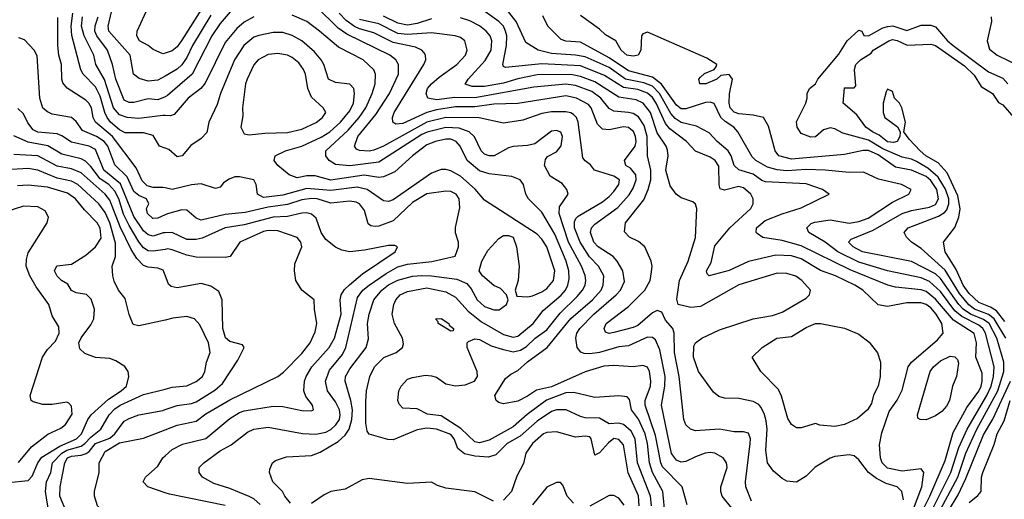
# Model space of a CAD drawing. Header units: inches. Extents: x 1793389 to 1900389, y 320802 to 470796.
# Tile 339 of 656: x 1849394 to 1853496, y 411497 to 413498. Entities that reach past the tile are written whole.
import ezdxf

# ---------------------------------------------------------------- set-up
doc = ezdxf.new("R2010")
doc.units = ezdxf.units.IN
doc.header["$MEASUREMENT"] = 0
doc.layers.add('B8441', color=7, linetype='Continuous')
doc.layers.add('B8451', color=7, linetype='Continuous')

msp = doc.modelspace()

# ---------------------------------------------------------------- linework, layer by layer
at = {"layer": 'B8441', "color": 2}
for points, elevation in [([(1850000, 413358.1), (1849990, 413355.1), (1849950, 413372.7), (1849929.2, 413390), (1849893.2, 413410), (1849882.7, 413430), (1849883.7, 413450), (1849929.3, 413550)], 282), ([(1850000, 412961.5), (1849976, 412970), (1849950, 413014.5), (1849910, 413025.6), (1849833.7, 413026.3), (1849810, 413038), (1849772.6, 413070), (1849758.5, 413090), (1849748.6, 413110), (1849730, 413178), (1849710, 413217), (1849658.4, 413270), (1849648.3, 413288.3), (1849610.9, 413430.9), (1849608.5, 413470), (1849615.9, 413524.1)], 298), ([(1850000, 413097.5), (1849990, 413097.7), (1849890, 413085.7), (1849842, 413090), (1849810, 413101.3), (1849785.1, 413130), (1849748, 413248), (1849711.6, 413310), (1849702.4, 413350), (1849662.3, 413430), (1849651.9, 413470), (1849656.4, 413510)], 294), ([(1850000, 413176.4), (1849970, 413163.6), (1849930, 413167.3), (1849870, 413151.6), (1849850, 413151.8), (1849830, 413162), (1849794.5, 413250), (1849781.3, 413310), (1849759.7, 413370), (1849715.4, 413430), (1849706.9, 413450), (1849708.2, 413471.8), (1849720.5, 413510)], 290), ([(1850000, 413262.5), (1849970, 413245.1), (1849930, 413240.9), (1849892.5, 413252.5), (1849869, 413270), (1849854, 413350), (1849765.1, 413450), (1849762.3, 413470), (1849777.3, 413530)], 286), ([(1850000, 412795.9), (1849990, 412798), (1849950, 412798), (1849924.7, 412804.7), (1849904.9, 412824.9), (1849880.1, 412880.1), (1849780.4, 413010), (1849709.6, 413070), (1849699.7, 413090), (1849692.8, 413130), (1849682, 413150), (1849670, 413162), (1849591.6, 413211.6), (1849574, 413234), (1849569.5, 413250), (1849567.8, 413310), (1849557.6, 413350), (1849553.6, 413390), (1849553.4, 413506.6)], 302), ([(1850000, 412683.1), (1849970, 412669.6), (1849948.3, 412668.3), (1849927.3, 412690), (1849922.9, 412710), (1849931.6, 412730), (1849922.7, 412750), (1849890, 412764.5), (1849870, 412780.9), (1849842.3, 412842.3), (1849790, 412892.3), (1849761, 412970), (1849746.3, 412990), (1849714.5, 413010), (1849655.2, 413035.2), (1849630, 413073.2), (1849610, 413089.4), (1849530, 413103.7), (1849510, 413112.7), (1849490, 413129), (1849478.4, 413170), (1849466.6, 413346.6), (1849454, 413370), (1849414.2, 413414.2), (1849390, 413422)], 306), ([(1850000, 412608.5), (1849991.8, 412608.2), (1849950, 412594.7), (1849930, 412599.7), (1849910, 412616.9), (1849870, 412676.2), (1849813.7, 412813.7), (1849745.3, 412870), (1849710, 412955.6), (1849684, 412970), (1849610, 412986.3), (1849570, 413013.6), (1849550, 413021.3), (1849470, 413028.4), (1849450, 413038.7), (1849427.6, 413067.6), (1849410, 413105.2), (1849386.6, 413126.6)], 310), ([(1850000, 412539.9), (1849950, 412532.6), (1849930, 412534.3), (1849910, 412546.6), (1849890, 412571.5), (1849850, 412638.7), (1849826.2, 412686.2), (1849807.1, 412750), (1849790, 412783), (1849765.1, 412810), (1849730, 412833.3), (1849690, 412886), (1849667.8, 412907.8), (1849650, 412917.4), (1849570, 412936.3), (1849510.8, 412970.8), (1849430, 412986.9), (1849370, 413013.6)], 314), ([(1850000, 412432.7), (1849992.5, 412452.5), (1849970, 412461.2), (1849930, 412465.2), (1849910, 412472.3), (1849882, 412502), (1849859, 412539), (1849813.3, 412633.3), (1849770, 412745.1), (1849750.5, 412770.5), (1849650, 412858.3), (1849610, 412875.6), (1849550, 412887.3), (1849470, 412929.7), (1849370, 412935.1)], 318), ([(1850000, 412245.2), (1849890, 412221.2), (1849867, 412227), (1849850, 412268), (1849834.2, 412334.2), (1849806, 412370), (1849787.6, 412407.6), (1849782, 412430), (1849779.5, 412470), (1849793.6, 412510), (1849793.9, 412566.1), (1849769.8, 412650), (1849750, 412694), (1849724.2, 412730), (1849636.9, 412810), (1849610, 412824.4), (1849550, 412837.3), (1849470, 412869.7), (1849430, 412877.4), (1849270, 412867.3)], 322), ([(1849347.9, 411567.9), (1849430, 411576.3), (1849446.6, 411593.4), (1849469.8, 411650.2), (1849486.8, 411673.2), (1849560.8, 411719.2), (1849631.3, 411750), (1849651.2, 411770), (1849677.4, 411830), (1849691.5, 411850), (1849764.5, 411915.5), (1849817.2, 411950), (1849839.3, 411970), (1849849.3, 412010), (1849846, 412030), (1849831.9, 412051.9), (1849795.1, 412075.1), (1849770, 412084.5), (1849710, 412089.4), (1849665.2, 412105.2), (1849644.7, 412124.7), (1849641.2, 412150), (1849650, 412171.3), (1849690, 412224.7), (1849702.7, 412250), (1849706, 412290), (1849691.8, 412331.8), (1849672.1, 412352.1), (1849630, 412358), (1849610, 412368.7), (1849594.6, 412394.6), (1849568.7, 412410), (1849550, 412428.7), (1849539, 412450), (1849549.5, 412470.5), (1849610, 412478), (1849670, 412516), (1849710, 412551), (1849734, 412586), (1849730, 412628.7), (1849717.6, 412650), (1849664, 412704), (1849627.3, 412750), (1849593.9, 412773.9), (1849510, 412799.7), (1849430, 412807.8), (1849384.8, 412804.8)], 326), ([(1849389.6, 411650.4), (1849443.3, 411716.7), (1849511.5, 411768.5), (1849565.4, 411794.6), (1849585.2, 411810), (1849612.9, 411852.9), (1849610, 411886), (1849599, 411899), (1849590, 411902), (1849530, 411892.7), (1849490, 411893.2), (1849450, 411904), (1849442, 411910), (1849437.2, 411930), (1849489.7, 412090.3), (1849510, 412122.8), (1849543.6, 412156.4), (1849558, 412190), (1849557, 412217), (1849530, 412262), (1849516.2, 412310), (1849463.3, 412383.3), (1849436.9, 412430), (1849420.7, 412470), (1849422, 412498), (1849430, 412524.7), (1849508.7, 412650), (1849513.6, 412673.6), (1849500.2, 412700.2), (1849470, 412717.2), (1849410, 412719.3), (1849270, 412675.6)], 330), ([(1849350, 411416), (1849450, 411426), (1849498.6, 411441.4), (1849509.1, 411450.9), (1849511.6, 411468.4), (1849501.7, 411530), (1849505.4, 411570), (1849523.5, 411610), (1849530.9, 411650), (1849569.8, 411690), (1849590, 411703), (1849650, 411718.8), (1849665.7, 411730), (1849690, 411756.9), (1849732.3, 411790), (1849767.6, 411850), (1849790, 411875.3), (1849812.3, 411890), (1849910, 411934.9), (1850000, 411957.4)], 322), ([(1849590, 411441.2), (1849561.6, 411510), (1849562.9, 411550), (1849582, 411650), (1849594, 411670), (1849610, 411677.2), (1849650, 411681.6), (1849671.3, 411688.7), (1849683.4, 411696.6), (1849710, 411730.2), (1849770, 411752.4), (1849791, 411770), (1849830, 411823), (1849850, 411834.9), (1849890, 411850.4), (1849990, 411868.2), (1850000, 411871.6)], 318), ([(1850000, 411422.5), (1849910.7, 411409.3), (1849810, 411416), (1849739, 411450), (1849719, 411470), (1849705.2, 411510), (1849705.2, 411530), (1849725.2, 411610), (1849725.2, 411650), (1849750, 411696.4), (1849810, 411733.4), (1849910, 411752.7), (1850000, 411787)], 314), ([(1850000, 411524.9), (1849928, 411550), (1849908.7, 411570), (1849919, 411590), (1849970, 411636), (1849990, 411670.8), (1850000, 411679.3)], 310)]:
    msp.add_lwpolyline(points, dxfattribs=dict(at, elevation=elevation))
at = {"layer": 'B8451', "color": 2}
for points, elevation in [([(1850184.8, 413595.2), (1850070, 413412.3), (1850050, 413384.5), (1850030, 413367), (1850000, 413358.1)], 282), ([(1852174.8, 411474.8), (1852154, 411550), (1852072.8, 411632.8), (1852065.1, 411650), (1852043, 411763), (1851999.7, 411890), (1851999.7, 411910), (1852021.6, 411970), (1852023.6, 411990), (1852018.4, 412030), (1852010, 412049), (1851990, 412056), (1851950, 412049.3), (1851870, 412055.8), (1851827.7, 412052.3), (1851750, 412029.6), (1851610, 411966), (1851547.4, 411952.6), (1851510, 411927), (1851470, 411907.3), (1851410, 411896), (1851390, 411901.2), (1851379, 411910), (1851373.2, 411930), (1851418.6, 412001.4), (1851440.7, 412019.3), (1851470, 412034), (1851510, 412070.4), (1851592.3, 412130), (1851690, 412252), (1851780.5, 412330), (1851816.2, 412370), (1851825.6, 412390), (1851827.8, 412430), (1851805.6, 412470), (1851768, 412508), (1851729.8, 412570), (1851706, 412630), (1851706, 412654), (1851711.1, 412668.9), (1851721.3, 412678.7), (1851822, 412738), (1851850, 412760.5), (1851870, 412780.5), (1851889.6, 412810), (1851893.6, 412830), (1851870, 412844.7), (1851789.2, 412870), (1851772.7, 412892.7), (1851750, 412908.7), (1851740.9, 412920.9), (1851721.3, 413070), (1851713.6, 413090), (1851701.5, 413101.5), (1851690, 413109.6), (1851670, 413113.3), (1851610, 413113), (1851570, 413106), (1851490, 413078.4), (1851410, 413066.6), (1851307.8, 413087.8), (1851170, 413089.8), (1851090, 413069.8), (1850910, 412969.8), (1850870, 412954), (1850849.7, 412949.7), (1850810, 412952.3), (1850798, 412958), (1850789.3, 412970), (1850803, 413010), (1850878, 413102), (1850934.7, 413190), (1850971.8, 413270), (1850972.3, 413310), (1850960.9, 413330), (1850936, 413350), (1850757.4, 413437.4), (1850721.6, 413461.6), (1850630, 413552)], 290), ([(1850270.5, 413530), (1850230, 413482), (1850194.6, 413430), (1850112.4, 413270), (1850010, 413180.7), (1850000, 413176.4)], 290), ([(1850190, 413516.2), (1850114.6, 413390), (1850090, 413339.5), (1850070, 413309.6), (1850050, 413291.6), (1850000, 413262.5)], 286), ([(1850370, 413509.6), (1850330, 413487.6), (1850298.7, 413461.3), (1850250, 413402.7), (1850166.5, 413233.5), (1850148.9, 413211.1), (1850096.3, 413170), (1850037.6, 413102.4), (1850023, 413097), (1850000, 413097.5)], 294), ([(1852083, 411430), (1852073, 411530), (1852031.1, 411610), (1852017.3, 411650), (1852009.8, 411730), (1851999.8, 411770), (1851971.5, 411831.5), (1851942.9, 411870), (1851934, 411914), (1851925.2, 411925.2), (1851890, 411929.3), (1851790, 411922.7), (1851703, 411943), (1851670, 411941.1), (1851589.4, 411910.6), (1851508.3, 411851.7), (1851450, 411799.6), (1851350, 411744.5), (1851310, 411733.2), (1851290, 411737.2), (1851232.5, 411792.5), (1851150, 411845.1), (1851092.9, 411852.9), (1851050, 411875.3), (1850990, 411878), (1850974.6, 411894.6), (1850969, 411910), (1850974, 411950), (1850984, 411970), (1851010, 411998), (1851030, 412006), (1851084.5, 412015.5), (1851110, 412013), (1851130, 412007.3), (1851170, 411979.1), (1851210, 411970.4), (1851250, 411974.4), (1851289.2, 411990), (1851300.9, 412010), (1851300.7, 412030), (1851259, 412130), (1851258, 412150), (1851264, 412156), (1851290, 412166.8), (1851310, 412164), (1851358, 412138), (1851403.6, 412123.6), (1851450, 412113.1), (1851480, 412120), (1851505.2, 412134.8), (1851541.6, 412170), (1851590, 412204.9), (1851646.3, 412273.7), (1851717.3, 412342.7), (1851738.7, 412370), (1851749.6, 412390), (1851753.3, 412410), (1851749.5, 412430.5), (1851734.3, 412470), (1851680.4, 412570), (1851641.3, 412690), (1851643, 412717), (1851679, 412770), (1851674, 412790), (1851654.2, 412814.2), (1851604.4, 412844.4), (1851581.2, 412890), (1851585.2, 412914.8), (1851593.6, 412926.4), (1851630, 412946), (1851650, 412972), (1851656, 413010), (1851649.1, 413029.1), (1851630, 413035.1), (1851610, 413032.3), (1851540.7, 412979.3), (1851510, 412972.7), (1851450, 412969.4), (1851430, 412963.7), (1851371.3, 412930), (1851350, 412929.6), (1851330, 412937), (1851317, 412950), (1851288.4, 413008.4), (1851266.6, 413030), (1851225.1, 413045.1), (1851170, 413047.4), (1851091.1, 413028.9), (1851070, 413018.7), (1850890, 412903), (1850770, 412888.6), (1850710, 412894), (1850683.7, 412910), (1850669.4, 412930), (1850669.5, 412950), (1850762.8, 413037.2), (1850808.3, 413090), (1850835.8, 413130), (1850863, 413190), (1850875.6, 413230), (1850877, 413270), (1850870, 413288.7), (1850825.2, 413330), (1850722.3, 413382.3), (1850643.7, 413450), (1850590, 413489.5), (1850530, 413516.2)], 294), ([(1852400.7, 411410), (1852320.9, 411510), (1852314.5, 411530), (1852314.5, 411550), (1852340.9, 411630), (1852339.3, 411650), (1852325.2, 411670), (1852290, 411689.4), (1852270, 411692.3), (1852250, 411689.5), (1852210, 411674.5), (1852170, 411654.5), (1852150, 411652), (1852130, 411660.9), (1852110, 411689.2), (1852067.8, 411890), (1852082, 411970), (1852082.6, 412010), (1852061.3, 412121.3), (1852042.7, 412162.7), (1852030, 412172.7), (1852010, 412174), (1851930, 412138), (1851890, 412134), (1851810.2, 412109.8), (1851770, 412104), (1851745.3, 412105.3), (1851731.3, 412111.3), (1851717, 412130), (1851711.5, 412170), (1851715.6, 412190), (1851727.6, 412210), (1851786, 412270), (1851878.4, 412350), (1851897, 412370), (1851914.2, 412405.8), (1851906.6, 412450), (1851883.7, 412490), (1851866, 412510), (1851803.6, 412550), (1851786.3, 412570), (1851771.8, 412610), (1851777, 412630), (1851790, 412644.9), (1851885.8, 412714.2), (1851932.9, 412767.1), (1851950, 412794.8), (1851962, 412830), (1851961.6, 412850), (1851938.4, 412878.4), (1851919.3, 412890), (1851914.5, 412910), (1851958.3, 412970), (1851962, 412990), (1851959.7, 413010), (1851950.8, 413030.8), (1851940.1, 413040.1), (1851930, 413047.3), (1851910, 413051.3), (1851850, 413038.4), (1851821.6, 413041.6), (1851801.3, 413061.3), (1851775.1, 413130), (1851763.3, 413143.3), (1851713.2, 413170), (1851670, 413180.4), (1851470, 413148.2), (1851370, 413144.8), (1851290, 413134.6), (1851210, 413133.6), (1851130, 413121.2), (1851090, 413109.8), (1850990, 413064.7), (1850961.6, 413061.6), (1850949.3, 413070), (1850947.3, 413090), (1850954, 413110), (1851078, 413310), (1851086, 413330), (1851085.2, 413350), (1851078.9, 413358.9), (1851069, 413370), (1851042.7, 413382.7), (1850950, 413402.7), (1850870, 413442.3), (1850810, 413458.8), (1850789.2, 413469.2), (1850753.8, 413493.8), (1850724.5, 413524.5)], 286), ([(1851110, 413501.7), (1851050, 413482), (1851010, 413475.1), (1850970, 413482.4), (1850910, 413512.4)], 278), ([(1853113.8, 411446.2), (1853152.6, 411550), (1853161.2, 411610), (1853150, 411624), (1853070, 411615.1), (1853010, 411627.8), (1852987.6, 411650), (1852979.6, 411670), (1852975.9, 411724.1), (1852985.6, 411774.4), (1853017, 411863), (1853050, 411911.3), (1853070, 411952), (1853096, 412050), (1853109.2, 412070), (1853218, 412162), (1853240.9, 412190), (1853236.3, 412230), (1853212.4, 412270), (1853190, 412295.4), (1853170, 412309.7), (1853150, 412316.9), (1853090, 412317.4), (1853010, 412302), (1852970, 412309), (1852906, 412370), (1852872.7, 412390), (1852792.7, 412430), (1852730, 412451.3), (1852650, 412500.5), (1852610, 412512.6), (1852544.8, 412515.2), (1852430.4, 412489.6), (1852350, 412452), (1852266, 412430), (1852258, 412438), (1852255.3, 412450), (1852275.1, 412484.9), (1852290, 412554.8), (1852352, 412630), (1852439.5, 412710), (1852449.5, 412730), (1852449.5, 412750), (1852439.5, 412770), (1852410, 412797), (1852390, 412801.6), (1852330, 412786), (1852312.1, 412792.1), (1852308.2, 412808.2), (1852306.5, 412886.5), (1852292, 412910), (1852270, 412924.5), (1852209.5, 412949.5), (1852172.7, 412990), (1852102.4, 413042.4), (1852084.4, 413064.4), (1852045.3, 413150), (1852030, 413172.4), (1852010, 413190.9), (1851970, 413206.8), (1851910, 413215.1), (1851830, 413264.2), (1851730, 413304.5), (1851570, 413312.9), (1851418, 413298), (1851410, 413302), (1851407, 413310), (1851422, 413390), (1851423.5, 413430), (1851418, 413450), (1851409.6, 413470), (1851390, 413489.6), (1851331.8, 413531.8)], 274), ([(1853145.5, 411430), (1853185.6, 411510), (1853250, 411659.1), (1853283.3, 411776.7), (1853339.7, 411880.3), (1853390, 411948.2), (1853399.1, 411970), (1853404, 411990), (1853403.5, 412023.5), (1853378, 412090), (1853379.7, 412150), (1853370, 412189.2), (1853284.5, 412244.5), (1853210, 412332.6), (1853170, 412364.4), (1853150, 412371.1), (1853042.8, 412382.8), (1853011, 412391), (1852854.1, 412454.1), (1852650, 412555.1), (1852570, 412576.3), (1852489.6, 412589.6), (1852466, 412606), (1852462, 412610), (1852464, 412630), (1852499.3, 412660.7), (1852570, 412688.5), (1852650, 412712.4), (1852766, 412770), (1852738, 412790), (1852670, 412813), (1852501.3, 412821.3), (1852486.4, 412826.4), (1852450, 412852.8), (1852390, 412871.8), (1852370, 412889.2), (1852358, 412930), (1852345.6, 412950), (1852299.5, 412990), (1852266.3, 413026.3), (1852213.4, 413053.4), (1852150, 413068.3), (1852124.8, 413084.8), (1852106.6, 413106.6), (1852059.3, 413190), (1852030, 413219.8), (1851994.2, 413234.2), (1851917.6, 413250), (1851850, 413297.8), (1851750, 413342), (1851710, 413349.8), (1851610, 413356.9), (1851554, 413370), (1851502.7, 413402.7), (1851463, 413490), (1851430, 413529.6)], 270), ([(1853164, 411390), (1853272.8, 411610), (1853307.1, 411712.9), (1853340.9, 411790), (1853423.8, 411930), (1853441.2, 411970), (1853451.7, 412010), (1853453.3, 412050), (1853417.8, 412190), (1853406.2, 412210), (1853390, 412223.8), (1853319.8, 412259.8), (1853290, 412282.8), (1853230, 412363.5), (1853185.1, 412405.1), (1853150, 412420.4), (1853010, 412449.7), (1852890, 412486), (1852802.9, 412530), (1852750, 412569.6), (1852681.2, 412610), (1852674, 412630), (1852692.1, 412647.9), (1852706.3, 412653.7), (1852770, 412662.3), (1852850, 412648.9), (1852890, 412655.3), (1852929.2, 412670), (1853030, 412736.3), (1853098, 412770), (1853108, 412790), (1853068, 412810), (1852971.9, 412831.9), (1852910, 412861.2), (1852850, 412859.6), (1852750, 412869.7), (1852670, 412872.3), (1852590, 412867.4), (1852550, 412871.1), (1852510, 412882), (1852460.9, 412910), (1852445.6, 412925.6), (1852386, 413030), (1852369.3, 413050), (1852333, 413073), (1852315.6, 413090), (1852287.5, 413147.5), (1852270, 413154), (1852251.8, 413151.8), (1852170, 413125.1), (1852150, 413125.4), (1852130, 413140.5), (1852068.1, 413228.1), (1852030, 413258), (1851930, 413284.8), (1851850, 413338.7), (1851730, 413403.5), (1851670, 413407.8), (1851650, 413414.5), (1851595.1, 413470), (1851573.4, 413513.4)], 266), ([(1853230, 411455.3), (1853302.5, 411590), (1853336.1, 411690), (1853382.2, 411790), (1853469, 411950), (1853493.6, 412030), (1853494.4, 412070), (1853465, 412170), (1853432.8, 412230), (1853410, 412247.2), (1853355.1, 412270), (1853325.3, 412290), (1853306, 412310), (1853230, 412418.3), (1853210, 412437.3), (1853110, 412489.7), (1852905.2, 412530), (1852866.6, 412550), (1852846.6, 412570), (1852857.5, 412582.5), (1852950, 412620.3), (1853070, 412688.9), (1853110, 412702.3), (1853184.6, 412715.4), (1853210, 412727), (1853222, 412750), (1853214.6, 412790), (1853190, 412826.9), (1853170, 412843.5), (1853110, 412869.7), (1853042.5, 412882.5), (1852970, 412934), (1852930, 412952), (1852907.9, 412952.1), (1852830, 412935.6), (1852610, 412916.3), (1852557.2, 412930), (1852541.2, 412950), (1852514, 413054), (1852493.2, 413090), (1852450, 413099.7), (1852390, 413104.4), (1852370, 413111.6), (1852354.7, 413130), (1852349.7, 413150), (1852351.1, 413188.9), (1852364, 413250), (1852350, 413268.7), (1852315.3, 413264.7), (1852298, 413250), (1852252, 413230), (1852228, 413230), (1852224, 413250), (1852230, 413258), (1852246.8, 413273.2), (1852288, 413290), (1852296.4, 413303.6), (1852298, 413310), (1852257.5, 413337.5), (1852010, 413446), (1851990, 413439), (1851984, 413430), (1851982, 413370), (1851970.6, 413350), (1851950, 413345.1), (1851924, 413350), (1851899.3, 413370), (1851878, 413410), (1851834.6, 413434.6), (1851810, 413458), (1851730, 413515.3)], 262), ([(1853441, 413510), (1853442.8, 413490), (1853424, 413410), (1853434.9, 413374.9), (1853466, 413350), (1853603.4, 413283.4)], 262), ([(1852442.7, 411490), (1852419.3, 411550), (1852418, 411570), (1852437.6, 411730), (1852438.4, 411750), (1852430, 411773.2), (1852410, 411779.3), (1852370, 411779.3), (1852309.4, 411789.4), (1852210, 411783.7), (1852188.7, 411790), (1852170, 411808.7), (1852160.9, 411830), (1852142, 412010), (1852122, 412110), (1852120.7, 412190), (1852115.1, 412210), (1852085.1, 412245.1), (1852070, 412277.2), (1852050, 412285.1), (1852030, 412274.7), (1851970, 412222.4), (1851950, 412214), (1851870, 412192.7), (1851849.6, 412189.6), (1851834.6, 412194.6), (1851829.3, 412210), (1851837.2, 412230), (1851930, 412302), (1851998.9, 412370), (1852020.5, 412410), (1852026.3, 412446.3), (1852029.2, 412470), (1852025.2, 412490), (1851999, 412550), (1851972.3, 412572.3), (1851935.3, 412590), (1851913.2, 412613.2), (1851918, 412650), (1851994.2, 412745.8), (1852013, 412790), (1852023.5, 412830), (1852024, 412870), (1852009.6, 412930), (1852008.7, 413010), (1851995.9, 413055.9), (1851972.7, 413092.7), (1851950, 413106.3), (1851931, 413111), (1851870, 413116.3), (1851850, 413127.3), (1851814.7, 413170), (1851777.5, 413197.5), (1851710, 413222.7), (1851670, 413228.7), (1851535.6, 413215.6), (1851290, 413171.7), (1851207, 413173), (1851130, 413162.7), (1851094, 413170), (1851087, 413190), (1851093.6, 413210), (1851109.6, 413230), (1851141.8, 413258.2), (1851215.1, 413310), (1851252, 413350), (1851258, 413370), (1851249.2, 413410), (1851230, 413423.7), (1851208, 413430), (1851110, 413443), (1851010, 413435.8), (1850970, 413440.3), (1850890, 413480.9), (1850810, 413497.8)], 282), ([(1853075.8, 411495.8), (1853069.4, 411530), (1853050, 411549.4), (1853003.3, 411563.3), (1852964, 411584), (1852929.7, 411609.7), (1852890, 411662.7), (1852870, 411679), (1852850, 411682.7), (1852790, 411676), (1852770.6, 411669.4), (1852708.1, 411631.9), (1852670, 411594), (1852630, 411569), (1852590, 411573.2), (1852570, 411584), (1852534.2, 411614.2), (1852509.6, 411650), (1852503, 411703), (1852507.8, 411790), (1852504.4, 411824.4), (1852495.6, 411855.6), (1852482, 411882), (1852473, 411893), (1852450, 411906), (1852390, 411917.2), (1852330, 411919), (1852306.3, 411926.3), (1852284.8, 411944.8), (1852222.7, 412030), (1852200.9, 412090), (1852203.3, 412136.7), (1852209.7, 412150.3), (1852235.3, 412170), (1852310, 412204), (1852450, 412250.5), (1852530, 412263.8), (1852570, 412278), (1852670, 412336), (1852684, 412350), (1852688.7, 412370), (1852653.2, 412410), (1852627.5, 412427.5), (1852590, 412439.6), (1852550, 412440.7), (1852390, 412391.6), (1852230, 412302), (1852190, 412297), (1852138, 412310), (1852132.1, 412332.1), (1852142.3, 412410), (1852178.9, 412490), (1852209.2, 412589.2), (1852215.1, 412710), (1852210, 412728), (1852198, 412738), (1852150, 412755.3), (1852129.3, 412769.3), (1852104.5, 412804.5), (1852085.6, 412870), (1852095.6, 412930), (1852093.1, 412953.1), (1852087, 412970), (1852050, 413026), (1852021.5, 413110), (1851991.3, 413150), (1851962.9, 413162.9), (1851890, 413174), (1851790, 413238.7), (1851730, 413260.9), (1851690, 413268.7), (1851550, 413267.4), (1851470, 413250.9), (1851410, 413233.1), (1851330, 413218.5), (1851279.5, 413219.5), (1851250, 413229.2), (1851262, 413250), (1851333.2, 413326.8), (1851358.7, 413370), (1851361.6, 413410), (1851354, 413430), (1851338, 413450), (1851310, 413471.6), (1851270, 413493.3), (1851230, 413504.7)], 278), ([(1853502, 412170), (1853454.4, 412250), (1853430, 412268.2), (1853371.2, 412290), (1853347.9, 412307.9), (1853310, 412356.4), (1853250, 412452.8), (1853150, 412542.9), (1853109.2, 412570), (1853089, 412590), (1853079, 412610), (1853095.3, 412630), (1853222.4, 412677.6), (1853247, 412693), (1853256, 412704), (1853264.8, 412730), (1853265.3, 412750), (1853251.1, 412791.1), (1853220.4, 412840.4), (1853177.8, 412877.8), (1853130, 412906.4), (1853110, 412916.1), (1853070, 412924.8), (1852990, 412958.5), (1852930, 412994.6), (1852823.9, 413023.9), (1852790, 413042.7), (1852770, 413046.6), (1852742.4, 413037.6), (1852710, 413009.3), (1852690, 413007), (1852650, 413022.7), (1852632.7, 413050), (1852630, 413072), (1852669, 413150), (1852675.3, 413170), (1852675.3, 413190), (1852684, 413210), (1852709.7, 413230.3), (1852719.5, 413250), (1852806.1, 413353.9), (1852841.6, 413410), (1852890, 413454), (1852902, 413450), (1852911.3, 413431.3), (1852930, 413430.8), (1852990, 413463.6), (1853010.8, 413469.2), (1853031.3, 413471.3), (1853090, 413452.7), (1853150, 413474.4), (1853190, 413474), (1853210, 413468.4), (1853259.6, 413410), (1853283.1, 413390), (1853430, 413280.7), (1853490, 413253), (1853510.7, 413230)], 258), ([(1852025.7, 411470), (1852022.3, 411510), (1851967.6, 411650), (1851957.7, 411750), (1851941.1, 411781.1), (1851910, 411809.6), (1851890, 411815.6), (1851850, 411812.3), (1851810, 411835.6), (1851750, 411837.6), (1851730, 411842.9), (1851671.3, 411871.3), (1851630, 411871.3), (1851610, 411864.2), (1851550, 411824), (1851478.7, 411761.3), (1851424.4, 411730), (1851377.6, 411682.4), (1851346.6, 411673.4), (1851290, 411677.1), (1851246.6, 411686.6), (1851219.7, 411710), (1851204.8, 411750), (1851190, 411768.2), (1851130.3, 411789.7), (1851090, 411794.2), (1851050, 411787.6), (1850950, 411745.7), (1850927.6, 411747.6), (1850849.5, 411769.5), (1850841.2, 411781.2), (1850835.6, 411815.6), (1850835.9, 411904.1), (1850839.5, 411950), (1850852.3, 412010), (1850872.7, 412050), (1850901, 412079), (1850911.7, 412088.3), (1850962, 412110), (1850988.7, 412130), (1850993.6, 412146.4), (1850989, 412170), (1850956, 412230), (1850946.6, 412270), (1850952.7, 412310), (1850960.9, 412330), (1850979.3, 412350), (1851010, 412364.4), (1851090, 412378.9), (1851170, 412363.1), (1851210, 412340.5), (1851262.2, 412282.2), (1851318, 412238), (1851410, 412184.9), (1851450, 412174), (1851470, 412178.4), (1851534, 412230), (1851574.6, 412285.4), (1851650, 412348.5), (1851667.8, 412370), (1851678, 412390), (1851683.8, 412416.2), (1851682.6, 412450), (1851671.1, 412490), (1851623.5, 412603.5), (1851570, 412695.1), (1851513.2, 412750), (1851502.7, 412770), (1851492.7, 412810), (1851479, 412830), (1851444.1, 412844.1), (1851350, 412854.7), (1851310, 412867.8), (1851258.4, 412910), (1851229.6, 412970), (1851212, 412990), (1851190, 412999.1), (1851170, 412999.8), (1851126, 412990), (1851090, 412975.8), (1851030.7, 412930), (1850956.5, 412863.5), (1850910, 412841.6), (1850890, 412839.7), (1850829.7, 412849.7), (1850690, 412828.7), (1850625.8, 412845.8), (1850590, 412846.3), (1850550, 412837.6), (1850517.2, 412850), (1850469.7, 412889.7), (1850454, 412910), (1850459, 412930), (1850502, 412950), (1850570, 412970.3), (1850650, 413007.6), (1850685.6, 413030), (1850730, 413070.4), (1850770, 413118), (1850784.7, 413150), (1850789.5, 413189.5), (1850786, 413210), (1850770, 413229.2), (1850710, 413236), (1850681.2, 413250), (1850660.7, 413310), (1850649.5, 413330), (1850622.8, 413362.8), (1850570, 413409.5), (1850530, 413431.6), (1850490, 413443.6), (1850450, 413443.6), (1850390, 413431.8), (1850370, 413424.5), (1850328, 413390), (1850288.4, 413330), (1850230.4, 413190), (1850216.7, 413143.3), (1850182.8, 413070), (1850173.2, 413026.8), (1850150, 413002), (1850107.1, 412972.9), (1850070.5, 412929.5), (1850050, 412925.2), (1850015.8, 412955.8), (1850000, 412961.5)], 298), ([(1853498.8, 412238.8), (1853463.5, 412283.5), (1853439.2, 412299.2), (1853390, 412318.3), (1853350, 412356.4), (1853325, 412390), (1853295.6, 412455.6), (1853249.6, 412530), (1853242.7, 412570), (1853289.6, 412630.4), (1853306.3, 412673.7), (1853311.6, 412708.4), (1853302.5, 412762.5), (1853258.5, 412858.5), (1853220.7, 412900.7), (1853169.6, 412930), (1853145.6, 412950), (1853099.3, 412999.3), (1853078, 413030), (1853084, 413070), (1853069.3, 413129.3), (1853059, 413150), (1853039, 413170), (1853030, 413198), (1853010, 413208), (1853003.5, 413196.5), (1852991.3, 413150), (1852991.3, 413110), (1852998, 413090), (1853051, 413051), (1853062, 413030), (1853061, 413010), (1853050.4, 412989.6), (1853034, 412986), (1853010, 412988.7), (1852975.3, 413015.3), (1852947.3, 413030), (1852919.5, 413050), (1852881.3, 413101.3), (1852825.2, 413150), (1852830, 413214), (1852870, 413214), (1852878, 413222), (1852872.3, 413290), (1852878, 413310), (1852897.2, 413330), (1852942, 413358), (1852950, 413370.5), (1853015.3, 413410), (1853030, 413414.9), (1853049.5, 413410.5), (1853091.9, 413391.9), (1853190, 413394.9), (1853210, 413390.4), (1853330, 413304.9), (1853370, 413266), (1853399.3, 413219.3), (1853447.3, 413190), (1853472.5, 413152.5), (1853490, 413142), (1853536.3, 413090)], 254), ([(1850522, 411482), (1850499, 411510), (1850489, 411530), (1850449, 411570), (1850435.3, 411610), (1850436.4, 411623.6), (1850448, 411650), (1850460.2, 411659.8), (1850505.6, 411674.4), (1850610, 411680.5), (1850646.2, 411693.8), (1850721.3, 411738.7), (1850750, 411765.5), (1850766.3, 411790), (1850778, 411830), (1850780.4, 411870), (1850774.3, 411910), (1850749.6, 411990), (1850751.8, 412010), (1850770, 412042), (1850837.6, 412130), (1850846.8, 412166.8), (1850842.9, 412230), (1850849.6, 412270), (1850869.6, 412330), (1850902.4, 412370), (1850930, 412391.7), (1850970, 412411.7), (1851030, 412427.6), (1851070, 412431.4), (1851110, 412429.1), (1851215.6, 412415.6), (1851257.1, 412397.1), (1851275.2, 412375.2), (1851300.5, 412330), (1851330, 412301.6), (1851370, 412288), (1851392.3, 412287.7), (1851422, 412310), (1851428.7, 412330), (1851422, 412350), (1851396.6, 412376.6), (1851369.6, 412389.6), (1851322, 412430), (1851309, 412450), (1851319, 412490), (1851344.8, 412535.2), (1851390, 412584.7), (1851410, 412598), (1851430, 412598), (1851450, 412591.3), (1851464, 412550), (1851475.5, 412470), (1851470.5, 412409.5), (1851458, 412370), (1851464.7, 412344.7), (1851510, 412342), (1851530, 412345.5), (1851570, 412362.4), (1851590, 412377.1), (1851618.7, 412410), (1851624.2, 412450), (1851589.6, 412550), (1851570, 412582.7), (1851550, 412603.7), (1851330, 412745.2), (1851291.2, 412791.2), (1851230, 412845.1), (1851190, 412867), (1851170, 412872.7), (1851150, 412872.7), (1851110, 412858), (1850950, 412747), (1850930, 412739.5), (1850910, 412742.7), (1850841.2, 412790), (1850799.5, 412799.5), (1850690, 412785.3), (1850590, 412794), (1850490, 412765.3), (1850410, 412756.3), (1850384.5, 412770), (1850378.7, 412810), (1850369.6, 412829.6), (1850310, 412842), (1850290, 412842), (1850267.5, 412832.5), (1850243.1, 412816.9), (1850230, 412799), (1850210, 412794), (1850150, 412812.7), (1850110, 412809.4), (1850030, 412789.5), (1850000, 412795.9)], 302), ([(1850396.4, 411476.4), (1850370, 411499.5), (1850349.7, 411509.7), (1850270, 411542.9), (1850203.3, 411563.3), (1850155.3, 411590), (1850142, 411610), (1850142, 411630), (1850162, 411650), (1850230, 411699.1), (1850274.9, 411725.1), (1850342.7, 411777.3), (1850370, 411790.4), (1850430, 411798), (1850572.3, 411772.3), (1850628.5, 411768.5), (1850670, 411778), (1850690, 411788.7), (1850711.8, 411808.2), (1850726, 411830), (1850729.7, 411850), (1850726.3, 411870), (1850710, 411903.7), (1850676.2, 411950), (1850667.6, 411990), (1850684.6, 412035.4), (1850738.4, 412101.6), (1850753.3, 412130), (1850801.4, 412338.6), (1850824.2, 412370), (1850849.8, 412390.2), (1850920.4, 412439.6), (1850970, 412466.3), (1851010, 412477.4), (1851111.3, 412488.7), (1851208.7, 412511.3), (1851222, 412550), (1851222, 412570), (1851209.4, 412609.4), (1851209.5, 412630.5), (1851227.2, 412712.8), (1851224.5, 412750), (1851212, 412770), (1851190, 412780.7), (1851170, 412782), (1851090, 412771.3), (1851030, 412735.1), (1850950, 412658.4), (1850890, 412636.2), (1850874.8, 412634.8), (1850857.5, 412637.5), (1850845.8, 412645.8), (1850830, 412701.2), (1850810, 412729.4), (1850796.4, 412736.4), (1850770, 412741.3), (1850690, 412732.8), (1850634, 412750), (1850610, 412752), (1850570, 412746), (1850510, 412726.4), (1850430, 412715.8), (1850333.8, 412693.8), (1850250, 412685.1), (1850150, 412662), (1850130, 412669.3), (1850090, 412702.9), (1850070, 412705.1), (1850010, 412687.6), (1850000, 412683.1)], 306), ([(1850000, 411679.3), (1850030, 411704.9), (1850072.9, 411727.1), (1850170, 411750.5), (1850270, 411834.9), (1850310, 411859.5), (1850330, 411866.4), (1850450, 411886), (1850490, 411884.9), (1850570, 411867.3), (1850610, 411866), (1850618, 411870), (1850614, 411890), (1850586.8, 411926.8), (1850578, 411950), (1850580.7, 411990), (1850587.6, 412010), (1850611.6, 412050), (1850683.6, 412130), (1850706.3, 412170), (1850732.8, 412270), (1850729.6, 412330), (1850733.6, 412350), (1850747.6, 412372.4), (1850767.6, 412392.4), (1850822.5, 412437.5), (1850959, 412530), (1850968, 412550), (1850956.5, 412556.5), (1850930, 412556), (1850830, 412536.2), (1850770, 412529.4), (1850736.5, 412536.5), (1850710, 412548.7), (1850670, 412581.2), (1850649.7, 412609.7), (1850629.2, 412670), (1850610, 412686), (1850590, 412691.5), (1850570, 412691.2), (1850510, 412676.9), (1850450, 412673.5), (1850330, 412642.3), (1850250, 412629.7), (1850153.9, 412586.1), (1850130, 412581.3), (1850090, 412581.3), (1850029.7, 412609.7), (1850000, 412608.5)], 310), ([(1850000, 411787), (1850050, 411806), (1850130, 411823.8), (1850170, 411854.4), (1850270, 411912.2), (1850469.7, 412010.3), (1850492.8, 412027.2), (1850570, 412104.9), (1850603.7, 412150), (1850624.8, 412195.2), (1850632, 412230), (1850622, 412290), (1850621.2, 412330), (1850570, 412369.3), (1850545.1, 412410), (1850538.4, 412450), (1850540.1, 412479.9), (1850569.4, 412550), (1850566, 412570), (1850550, 412589.2), (1850470, 412616.9), (1850430, 412618.9), (1850410, 412614.3), (1850311, 412570), (1850271.3, 412510), (1850250, 412505.2), (1850130, 412507.6), (1850090, 412515.1), (1850030, 412538), (1850010, 412541.3), (1850000, 412539.9)], 314), ([(1850000, 411871.6), (1850050, 411888.2), (1850110, 411896.4), (1850130, 411904.4), (1850206.7, 411953.3), (1850239.4, 411980.6), (1850302.7, 412077.3), (1850329, 412130), (1850322, 412142), (1850270, 412156.2), (1850251.5, 412171.5), (1850240.7, 412210), (1850238, 412330), (1850224.5, 412364.5), (1850190, 412386.6), (1850150, 412398), (1850050, 412379), (1850024.7, 412384.7), (1850014.6, 412394.6), (1850000, 412432.7)], 318), ([(1850000, 411957.4), (1850030, 411964.9), (1850090, 411970.4), (1850130, 411988.5), (1850155.1, 412010), (1850166, 412030), (1850172.7, 412070), (1850187.6, 412110), (1850180.5, 412150), (1850145.1, 412225.1), (1850122, 412250), (1850090, 412259.3), (1850032.3, 412252.3), (1850000, 412245.2)], 322), ([(1853532.9, 410592.9), (1853390, 410670.7), (1853363.5, 410690), (1853310, 410741.2), (1853235.4, 410795.4), (1853222.4, 410810), (1853204.1, 410844.1), (1853170.7, 410930), (1853168.1, 410950), (1853200.5, 411130), (1853191.1, 411230), (1853205, 411310), (1853263.8, 411450), (1853303.4, 411516.6), (1853336.2, 411583.8), (1853410, 411766), (1853447.7, 411832.3), (1853521.4, 411990)], 258), ([(1853350, 411484), (1853386.3, 411513.7), (1853399, 411530), (1853401.2, 411590), (1853406.6, 411610), (1853453.4, 411726.6), (1853466, 411770), (1853494.9, 411825.1), (1853520.9, 411910)], 254), ([(1851974.8, 411470), (1851971.8, 411511.8), (1851928.4, 411608.4), (1851910, 411725.2), (1851890, 411747.6), (1851869.3, 411750.7), (1851846.6, 411733.4), (1851810, 411691.8), (1851790, 411682), (1851775.6, 411750), (1851770, 411758), (1851750, 411760.7), (1851710, 411757), (1851630, 411779.5), (1851590, 411776.2), (1851576, 411770), (1851530.8, 411730), (1851502.8, 411690), (1851492.5, 411647.5), (1851465.8, 411594.2), (1851442.8, 411530), (1851410, 411494)], 302), ([(1851368.7, 411490), (1851290, 411529), (1851170, 411544), (1851134.6, 411554.6), (1851110, 411568.7), (1851010, 411563.7), (1850850, 411584.7), (1850821.6, 411578.4), (1850750, 411539.6), (1850690, 411529.8), (1850663.2, 411516.8), (1850610, 411479.5)], 302), ([(1851700.9, 411480.9), (1851675.3, 411510), (1851656.4, 411556.4), (1851647.3, 411567.3), (1851630, 411568), (1851590, 411548.7), (1851530, 411474)], 306), ([(1850250, 411471.6), (1850018.4, 411518.4), (1850000, 411524.9)], 310), ([(1851912.6, 411472.6), (1851890, 411502.7), (1851870, 411513.2), (1851850, 411513.2), (1851770, 411469.4)], 306)]:
    msp.add_lwpolyline(points, dxfattribs=dict(at, elevation=elevation))
for points, elevation in [([(1850470, 413356.2), (1850430, 413352), (1850387.3, 413330), (1850370, 413309), (1850342, 413250), (1850335.5, 413230), (1850322, 413130), (1850323.5, 413096.5), (1850316, 413050), (1850330, 413022), (1850350, 413018), (1850415.1, 413024.9), (1850510, 413026.4), (1850570, 413041.6), (1850630, 413068.2), (1850656, 413090), (1850669, 413110), (1850659, 413130), (1850610, 413174), (1850594.5, 413210), (1850584.5, 413270), (1850577, 413290), (1850557.1, 413317.1), (1850530, 413339.5), (1850510, 413349.5)], 302), ([(1851190, 412198), (1851138, 412230), (1851138, 412238), (1851126, 412250), (1851150, 412250.8), (1851182, 412230), (1851183.6, 412223.6), (1851202, 412210), (1851199.6, 412200.4)], 294), ([(1852790, 411800.9), (1852727.2, 411807.2), (1852710, 411813.2), (1852650, 411795.1), (1852630, 411796), (1852610, 411809.2), (1852594.2, 411834.2), (1852567.5, 411927.5), (1852554.8, 411954.8), (1852482, 412030), (1852446, 412090), (1852488, 412130), (1852548.7, 412170), (1852610, 412176), (1852670, 412214), (1852710, 412230.7), (1852730, 412230.6), (1852830.5, 412210.5), (1852890, 412186), (1852932.5, 412152.5), (1852968, 412108), (1852980.7, 412070), (1852978.8, 412010), (1852971, 411970), (1852951.6, 411931.6), (1852942.8, 411897.2), (1852926, 411870), (1852884.9, 411835.1), (1852830, 411809.3)], 274), ([(1853170, 411829.2), (1853146, 411830), (1853136.4, 411836.4), (1853134, 411850), (1853187, 412030), (1853200.9, 412050), (1853230, 412075.5), (1853270, 412094), (1853290, 412091), (1853301, 412081), (1853305.4, 412065.4), (1853296.3, 412010), (1853280.7, 411970), (1853267.3, 411910), (1853254.6, 411885.4), (1853236.1, 411863.9), (1853210, 411846)], 270)]:
    msp.add_lwpolyline(points, close=True, dxfattribs=dict(at, elevation=elevation))

doc.saveas('drawing.dxf')
